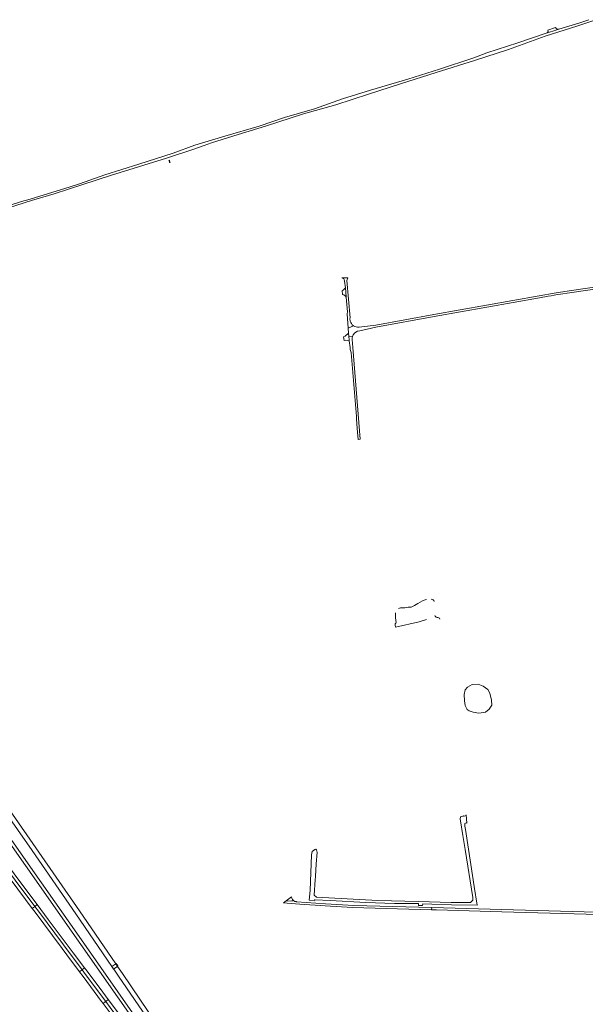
# Model space of a CAD drawing. Header units: metres. Extents: x 166325 to 190320, y 381923 to 404576.
# Tile 616 of 656: x 170078 to 170793, y 396918 to 398164. Entities that reach past the tile are written whole.
import ezdxf

# ---------------------------------------------------------------- set-up
doc = ezdxf.new("R2010")
doc.units = ezdxf.units.M
for name, color, linetype, lineweight in [('B-WE-OG-WATER_MEER-GV', 8, 'Continuous', 18), ('B-WE-OG-WATER_RIVIER-GV', 8, 'Continuous', 18), ('B-WE-VH-VERHARDING_ASFALT-GV', 8, 'Continuous', 18), ('B-WE-VH-VERHARDING_BETON-GV', 8, 'Continuous', 18), ('B-WE-VH-VERHARDING_BETONSTRAATSTEEN-GV', 8, 'Continuous', 18), ('B-WE-VH-VERHARDING_FUNDERING_ZAND-GV', 8, 'Continuous', 18)]:
    doc.layers.add(name, color=color, linetype=linetype, lineweight=lineweight)

msp = doc.modelspace()

# ---------------------------------------------------------------- linework, layer by layer
at = {"layer": 'B-WE-OG-WATER_MEER-GV', "flags": 128}
for points in [[(170592.012, 397430.578), (170590.217, 397429.953), (170586.95, 397428.814), (170583.862, 397427.253), (170581.009, 397425.296), (170576.995, 397422.862), (170572.754, 397420.851), (170568.656, 397420.653), (170564.605, 397420.004), (170561.886, 397420.098), (170559.184, 397419.778), (170556.562, 397419.052)], [(170552.646, 397413.549), (170553.009, 397407.502), (170553.704, 397401.484)], [(170552.328, 397397.885), (170552.713, 397395.727), (170582.597, 397402.119), (170592.056, 397405.029)]]:
    msp.add_lwpolyline(points, dxfattribs=at)
at = {"layer": 'B-WE-OG-WATER_MEER-GV'}
for points in [[(170601.699, 397427.993, 0.27197268), (170598.048, 397431.011)], [(170605.377, 397407.86, -0.21864168), (170602.387, 397410.479)], [(170609.055, 397405.823, 0.33813807), (170605.377, 397407.86)], [(170553.704, 397401.484, 0.22171917), (170552.328, 397397.885)]]:
    msp.add_lwpolyline(points, format="xyb", dxfattribs=at)
at = {"layer": 'B-WE-OG-WATER_MEER-GV', "flags": 128}
msp.add_lwpolyline([(170643.392, 397291.561), (170645.856, 397289.549), (170650.856, 397287.931), (170658.283, 397286.944), (170666.653, 397288.042), (170671.349, 397291.893), (170674.555, 397296.964), (170674.392, 397303.251), (170672.255, 397312.239), (170669.631, 397316.722), (170663.535, 397320.957), (170657.146, 397323.263), (170649.559, 397322.845), (170643.772, 397319.79), (170640.843, 397316.121), (170639.677, 397310.52), (170639.899, 397302.293), (170641.069, 397296.328)], close=True, dxfattribs=at)
at = {"layer": 'B-WE-OG-WATER_RIVIER-GV', "flags": 128}
for points in [[(170262.116, 396876.878), (170207.732, 396957.387), (170201.515, 396966.452), (170199.341, 396969.623), (170153.335, 397036.709), (170098.071, 397116.262), (170042.533, 397196.271)], [(170037.638, 397192.649), (170093.519, 397112.891), (170148.93, 397032.986), (170194.348, 396966.453), (170196.64, 396963.095), (170202.804, 396954.066), (170257.694, 396873.505)]]:
    msp.add_lwpolyline(points, dxfattribs=at)
at = {"layer": 'B-WE-VH-VERHARDING_ASFALT-GV', "flags": 128}
for points in [[(170491.511, 397834.078), (170492.474, 397837.485), (170485.15, 397837.513), (170487.375, 397836.144), (170487.974, 397835.226), (170488.548, 397833.059), (170489.579, 397824.665), (170490.483, 397813.577), (170490.521, 397813.113), (170492.03, 397794.611), (170491.54, 397792.07), (170493.061, 397773.642), (170499.63, 397776.913)], [(170495.41, 397786.82), (170491.511, 397834.078)], [(170761.465, 397816.753), (170772.97, 397818.45), (170850.65, 397829.91), (170871.055, 397831.927), (170870.246, 397836.577), (170850.48, 397832.521), (170772.46, 397821.031), (170753.41, 397818.12), (170734.42, 397814.81), (170601.23, 397790.91), (170527.83, 397777.67), (170506.87, 397775.031)], [(170504.849, 397769.937), (170507.81, 397770.58), (170527.98, 397774.96), (170601.84, 397788.31), (170734.917, 397812.231)], [(170734.917, 397812.231), (170745.799, 397814.187)], [(170499.63, 397776.913), (170493.061, 397773.642), (170493.576, 397767.398), (170493.876, 397763.761), (170498.361, 397763.077)], [(170498.361, 397763.077), (170493.876, 397763.761), (170494.3, 397758.621), (170494.421, 397757.556), (170495.363, 397749.273), (170495.67, 397746.57), (170496.69, 397743.111), (170503.35, 397662.22), (170503.574, 397659.201), (170504.498, 397646.755), (170505.53, 397632.861), (170508.26, 397633.18), (170498.726, 397749.362)], [(170498.726, 397749.362), (170497.889, 397759.563)], [(170156.058, 396999.93), (170088.33, 397096.26), (170020.526, 397192.796), (170017.275, 397190.357), (170085.012, 397093.93), (170155.163, 396993.968), (170294.189, 396795.498)], [(170422.5, 397051.154), (170422.421, 397048.784), (170414.501, 397049.221), (170411.19, 397046.75), (170415.856, 397046.432), (170431.975, 397045.333), (170464, 397043.15), (170498.67, 397040.97), (170598.472, 397038.146), (170598.617, 397040.745)], [(170421.39, 397054.361), (170414.501, 397049.221), (170422.421, 397048.784), (170422.5, 397051.154)], [(170598.617, 397040.745), (170500.1, 397043.471), (170464.3, 397045.741), (170427.858, 397048.271), (170427.099, 397048.324)], [(170902.05, 397032.96), (170852.509, 397034.07), (170846.699, 397034.189), (170820.731, 397034.721), (170814.076, 397034.853), (170804.882, 397035.045), (170791.222, 397035.346), (170687.28, 397038.291), (170598.617, 397040.745), (170598.472, 397038.146), (170604.863, 397037.965), (170687.4, 397035.63), (170793.98, 397032.53), (170901.59, 397029.29), (170905.171, 397029.295), (170906.92, 397029.298), (170909.49, 397029.344), (170910.798, 397029.368), (170917.936, 397029.611), (170923.618, 397029.929), (170927.681, 397030.217)], [(170297.276, 396797.76), (170296.726, 396798.548), (170156.058, 396999.93)]]:
    msp.add_lwpolyline(points, dxfattribs=at)
at = {"layer": 'B-WE-VH-VERHARDING_ASFALT-GV'}
for points in [[(170745.799, 397814.187, -0.00456001), (170761.465, 397816.753)], [(170495.637, 397782.743, -0.09934388), (170495.41, 397786.82)], [(170499.63, 397776.913, -0.17537729), (170495.637, 397782.743)], [(170498.361, 397763.077, -0.23266101), (170504.849, 397769.937)], [(170506.87, 397775.031, -0.18617421), (170499.63, 397776.913)], [(170497.889, 397759.563, -0.08312542), (170498.361, 397763.077)], [(170422.5, 397051.154, -0.13167759), (170421.39, 397054.361)], [(170427.099, 397048.324, -0.21551643), (170422.5, 397051.154)]]:
    msp.add_lwpolyline(points, format="xyb", dxfattribs=at)
at = {"layer": 'B-WE-VH-VERHARDING_ASFALT-GV', "flags": 128}
for points in [[(170493.876, 397763.761), (170493.576, 397767.398), (170489.061, 397763.435), (170487.275, 397762.621), (170487.276, 397762.612), (170488.045, 397758.186), (170490.014, 397758.461), (170491.94, 397758.279), (170494.421, 397757.556), (170494.3, 397758.621)], [(170036.939, 397122.387), (170036.483, 397122.046), (170034.08, 397120.254), (170033.693, 397119.965), (170040.908, 397110.297), (170066.884, 397075.556), (170093.546, 397039.849), (170093.903, 397040.116), (170096.318, 397041.92), (170096.775, 397042.261), (170071.906, 397075.571), (170041.972, 397115.639)], [(170040.087, 397124.735), (170039.795, 397124.517), (170037.405, 397122.735), (170036.939, 397122.387), (170041.972, 397115.639), (170071.906, 397075.571), (170096.775, 397042.261), (170097.249, 397042.615), (170099.619, 397044.386), (170099.945, 397044.63), (170076.806, 397075.625), (170046.871, 397115.669)], [(170096.775, 397042.261), (170096.318, 397041.92), (170093.903, 397040.116), (170093.546, 397039.849), (170096.02, 397036.536), (170131.344, 396989.248), (170137.52, 396980.961), (170153.345, 396959.727), (170153.695, 396959.983), (170156.098, 396961.741), (170156.558, 396962.077), (170133.108, 396993.501), (170101.323, 397036.169)], [(170099.945, 397044.63), (170099.619, 397044.386), (170097.249, 397042.615), (170096.775, 397042.261), (170101.323, 397036.169), (170133.108, 396993.501), (170156.558, 396962.077), (170157.038, 396962.472), (170159.468, 396964.276), (170159.791, 396964.516), (170145.506, 396983.636), (170113.921, 397025.908)], [(170156.558, 396962.077), (170156.098, 396961.741), (170153.695, 396959.983), (170153.345, 396959.727), (170157.848, 396953.684), (170181.384, 396922.119), (170183.231, 396919.649), (170183.597, 396919.921), (170185.993, 396921.699), (170186.451, 396922.038), (170161.083, 396956.014)], [(170159.791, 396964.516), (170159.468, 396964.276), (170157.038, 396962.472), (170156.558, 396962.077), (170161.083, 396956.014), (170186.451, 396922.038), (170186.944, 396922.404), (170189.352, 396924.191), (170189.642, 396924.406), (170182.711, 396933.706), (170163.004, 396960.216), (170159.827, 396964.468)], [(170186.451, 396922.038), (170185.993, 396921.699), (170183.597, 396919.921), (170183.231, 396919.649), (170201.115, 396895.739), (170213.126, 396879.571), (170213.485, 396879.837), (170215.861, 396881.6), (170216.319, 396881.939), (170204.448, 396897.938), (170192.042, 396914.55)], [(170189.642, 396924.406), (170189.352, 396924.191), (170186.944, 396922.404), (170186.451, 396922.038), (170192.042, 396914.55), (170204.448, 396897.938), (170216.319, 396881.939), (170216.812, 396882.305), (170219.212, 396884.086), (170219.532, 396884.323), (170207.586, 396900.33)]]:
    msp.add_lwpolyline(points, close=True, dxfattribs=at)
at = {"layer": 'B-WE-VH-VERHARDING_BETON-GV', "flags": 128}
msp.add_lwpolyline([(170267.221, 397985.538), (170266.989, 397986.222), (170266.345, 397986.004), (170266.572, 397985.333), (170267.053, 397983.912), (170267.285, 397983.228), (170267.929, 397983.453), (170267.705, 397984.113)], close=True, dxfattribs=at)
at = {"layer": 'B-WE-VH-VERHARDING_BETONSTRAATSTEEN-GV', "flags": 128}
msp.add_lwpolyline([(170489.579, 397824.665), (170488.403, 397823.38), (170487.638, 397822.64), (170486.985, 397822.086), (170486.657, 397821.899), (170485.609, 397821.45), (170485.974, 397816.531), (170487.523, 397815.894), (170489.236, 397814.708), (170490.521, 397813.113), (170490.483, 397813.577)], close=True, dxfattribs=at)
at = {"layer": 'B-WE-VH-VERHARDING_FUNDERING_ZAND-GV', "flags": 128}
for points in [[(169991.761, 397903.251), (170092.685, 397935.184), (170121.431, 397943.533), (170157.675, 397955.334), (170192.53, 397966.971), (170234.682, 397980.159), (170263.399, 397988.807), (170297.841, 398000.029), (170310.985, 398004.708), (170320.105, 398008.148), (170353.798, 398018.788), (170388.415, 398029.134), (170436.677, 398044.69), (170477.36, 398056.393), (170518.853, 398069.741), (170558.979, 398082.856), (170604.087, 398097.066), (170652.922, 398112.165), (170695.652, 398126.316), (170741.975, 398142.93), (170783.29, 398156.011), (170802.15, 398162.601)], [(170797.24, 398163.971), (170784.607, 398159.51), (170759.376, 398151.847), (170756.923, 398151.102), (170753.083, 398149.935), (170747.376, 398148.201), (170744.378, 398147.176), (170707.674, 398134.624), (170668.411, 398122.12), (170652.053, 398115.926), (170608.291, 398101.572), (170568.556, 398088.849), (170521.188, 398074.812), (170485.641, 398063.738), (170450.311, 398051.326), (170412.566, 398040.289), (170380.379, 398029.456), (170337.049, 398016.607), (170299.109, 398005.213), (170271.938, 397995.325), (170228.528, 397981.059), (170185.325, 397967.514), (170153.205, 397956.429), (170141.496, 397952.388), (170091.203, 397937.06), (170080.186, 397933.98), (170045.789, 397922.969)]]:
    msp.add_lwpolyline(points, dxfattribs=at)
for points in [[(170756.923, 398151.102), (170759.376, 398151.847), (170756.477, 398152.336), (170755.093, 398154.091), (170745.391, 398150.775), (170745.894, 398149.003), (170744.378, 398147.176), (170747.376, 398148.201), (170753.083, 398149.935)], [(170638.825, 397156.81), (170638.285, 397156.527), (170635.216, 397155.408), (170634.69, 397152.775), (170634.687, 397152.762), (170635.06, 397150.417), (170638.008, 397131.856), (170640.801, 397114.281), (170650.429, 397053.676), (170650.429, 397050.104), (170647.784, 397047.061), (170623.076, 397047.228), (170581.815, 397048.583), (170530.641, 397049.962), (170453.182, 397053.94), (170449.875, 397056.586), (170451.221, 397076.008), (170451.52, 397080.329), (170452.629, 397096.329), (170453.61, 397110.491), (170453.175, 397113.925), (170452.044, 397114.838), (170451.054, 397114.2), (170447.587, 397111.607), (170446.79, 397107.493), (170444.814, 397062.614), (170443.852, 397050.166), (170450.216, 397049.353), (170450.442, 397050.022), (170450.641, 397050.671), (170451.458, 397050.748), (170470.262, 397049.723), (170515.413, 397047.339), (170551.431, 397046.137), (170581.739, 397046.003), (170581.839, 397043.63), (170587.053, 397043.646), (170587.302, 397045.558), (170598.74, 397045.275), (170623.617, 397044.349), (170656.04, 397044.009), (170652.295, 397067.387), (170648.074, 397095.473), (170641.164, 397139.767), (170640.596, 397143.906), (170640.309, 397146.021), (170640.6, 397147.226), (170641.192, 397147.782), (170642.375, 397147.874), (170643.138, 397147.756), (170642.083, 397157.981), (170641.646, 397157.104), (170639.503, 397156.601)], [(170201.974, 396966.768), (170201.85, 396966.94), (170199.883, 396969.99), (170199.341, 396969.623), (170194.348, 396966.453), (170194.166, 396966.338), (170196.367, 396962.907)]]:
    msp.add_lwpolyline(points, close=True, dxfattribs=at)

doc.saveas('drawing.dxf')
